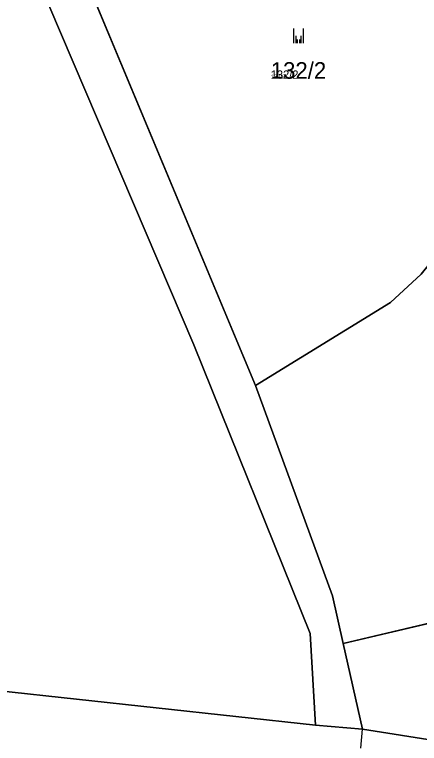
# Model space of a CAD drawing. Extents: x -759873 to -758487, y -975024 to -973516.
# Drawn here: x -759382.7 to -759341.1, y -974549.7 to -974475 of the extents above; entities that cross this region are included whole.
import ezdxf

# ---------------------------------------------------------------- set-up
doc = ezdxf.new("R2010")
doc.units = 0
for name, color, linetype in [('KAT_02_hranice parcel', 7, 'Continuous'), ('KAT_03_1000_čísla parcelní', 7, 'Continuous'), ('KAT_03_250_čísla parcelní', 7, 'Continuous'), ('KAT_03_500_čísla parcelní', 7, 'Continuous'), ('KAT_04_vnitřní kresba', 7, 'Continuous'), ('KAT_05_1000_značky kultur', 7, 'Continuous'), ('KAT_05_250_značky kultur', 7, 'Continuous'), ('KAT_05_500_značky kultur', 7, 'Continuous'), ('KAT_14_plocha_pozemek', 7, 'Continuous')]:
    doc.layers.add(name, color=color, linetype=linetype)

msp = doc.modelspace()

# ---------------------------------------------------------------- linework, layer by layer
at = {"layer": 'KAT_02_hranice parcel'}
for p, q in [((-759382.35, -974454.57), (-759357.95, -974512.98)), ((-759348.95, -974539.45), (-759322.95, -974533.3)), ((-759346.97, -974548.23), (-759348.95, -974539.45)), ((-759351.8, -974547.79), (-759346.97, -974548.23))]:
    msp.add_line(p, q, dxfattribs=at)
for points in [[(-759380.34, -974471.16), (-759364.28, -974508.82), (-759352.33, -974538.42), (-759351.8, -974547.79)], [(-759357.95, -974512.98), (-759344.1, -974504.48), (-759340.97, -974501.58), (-759338.54, -974498.57)], [(-759348.95, -974539.45), (-759350.06, -974534.56), (-759357.95, -974512.98)], [(-759322.95, -974533.3), (-759325.85, -974543.91), (-759328.53, -974546.61), (-759331.59, -974548.41), (-759338.98, -974549.47), (-759346.97, -974548.23)], [(-759456.43, -974541.94), (-759392.7, -974543.37), (-759351.8, -974547.79)]]:
    msp.add_lwpolyline(points, dxfattribs=at)
at = {"layer": 'KAT_04_vnitřní kresba'}
msp.add_line((-759347.14, -974550.16), (-759346.97, -974548.23), dxfattribs=at)
at = {"layer": 'KAT_05_1000_značky kultur'}
for p, q in [((-759354.031, -974477.91), (-759354.031, -974476.41)), ((-759353.03, -974477.91), (-759353.03, -974476.41))]:
    msp.add_line(p, q, dxfattribs=at)
at = {"layer": 'KAT_05_250_značky kultur'}
for p, q in [((-759353.648, -974477.91), (-759353.648, -974477.535)), ((-759353.397, -974477.91), (-759353.397, -974477.535))]:
    msp.add_line(p, q, dxfattribs=at)
at = {"layer": 'KAT_05_500_značky kultur'}
for p, q in [((-759353.775, -974477.91), (-759353.775, -974477.16)), ((-759353.275, -974477.91), (-759353.275, -974477.16))]:
    msp.add_line(p, q, dxfattribs=at)
at = {"layer": 'KAT_14_plocha_pozemek'}
for points in [[(-759394.43, -974425.67), (-759395.04, -974424.2), (-759397.43, -974418.48), (-759402.05, -974420.26), (-759380.34, -974471.16), (-759364.28, -974508.82), (-759352.33, -974538.42), (-759351.8, -974547.79), (-759346.97, -974548.23), (-759348.95, -974539.45), (-759350.06, -974534.56), (-759357.95, -974512.98), (-759382.35, -974454.57)], [(-759330.97, -974460.1), (-759324.39, -974455.12), (-759319.06, -974453.68), (-759318.77, -974449.1), (-759327.96, -974449.16), (-759382.35, -974454.57), (-759357.95, -974512.98), (-759344.1, -974504.48), (-759340.97, -974501.58), (-759338.54, -974498.57), (-759336.77, -974489.92), (-759336.77, -974481.63)], [(-759322.95, -974533.3), (-759320.88, -974525.7), (-759316.83, -974513.15), (-759321.92, -974510.71), (-759324.16, -974509.55), (-759324.82, -974511.05), (-759329.47, -974509.2), (-759325.96, -974501.3), (-759338.54, -974498.57), (-759340.97, -974501.58), (-759344.1, -974504.48), (-759357.95, -974512.98), (-759350.06, -974534.56), (-759348.95, -974539.45)], [(-759348.95, -974539.45), (-759346.97, -974548.23), (-759338.98, -974549.47), (-759331.59, -974548.41), (-759328.53, -974546.61), (-759325.85, -974543.91), (-759322.95, -974533.3)]]:
    msp.add_lwpolyline(points, close=True, dxfattribs=at)
for points in [[(-759481.61, -974430.04), (-759469.74, -974487.16), (-759456.43, -974541.94), (-759392.7, -974543.37), (-759351.8, -974547.79), (-759352.33, -974538.42), (-759364.28, -974508.82), (-759380.34, -974471.16)], [(-759338.98, -974549.47), (-759346.97, -974548.23), (-759351.8, -974547.79), (-759392.7, -974543.37)]]:
    msp.add_lwpolyline(points, dxfattribs=at)

# ---------------------------------------------------------------- texts
at = {"layer": 'KAT_03_1000_čísla parcelní'}
msp.add_text('132/2', height=1.7, dxfattribs=at).set_placement((-759356.39, -974481.549))
at = {"layer": 'KAT_03_250_čísla parcelní'}
msp.add_text('132/2', height=0.425, dxfattribs=at).set_placement((-759356.39, -974481.549))
at = {"layer": 'KAT_03_500_čísla parcelní'}
msp.add_text('132/2', height=0.85, dxfattribs=at).set_placement((-759356.39, -974481.549))

doc.saveas('drawing.dxf')
